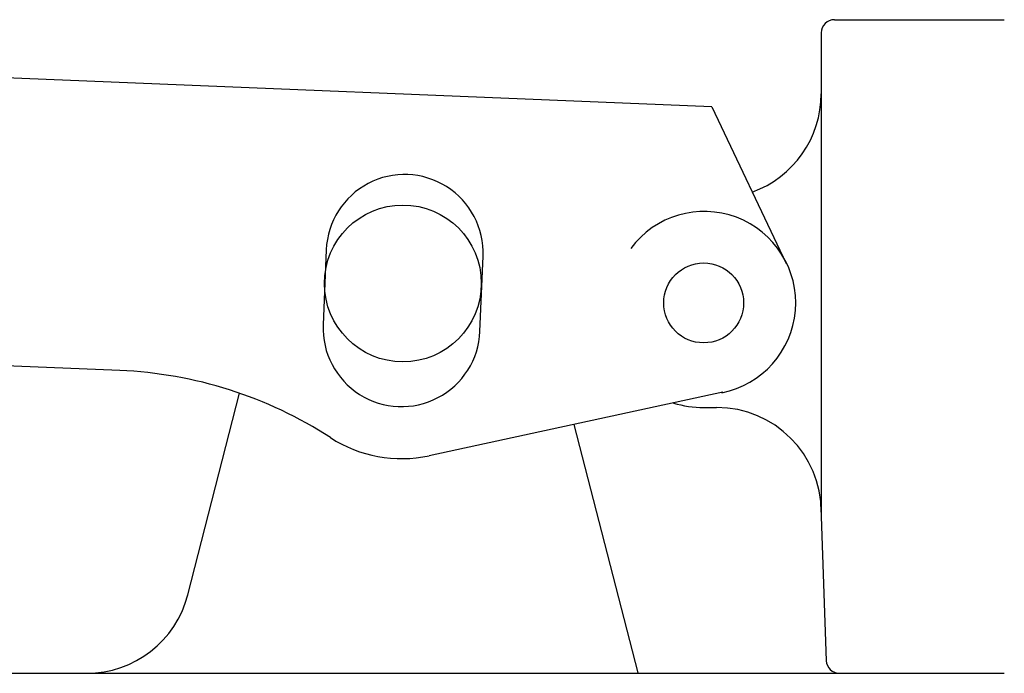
# Model space of a CAD drawing. Extents: x -169 to 2224, y 0 to 2796.
# Tile 291 of 530: x 1604.59 to 1606.95, y 979.46 to 981.03. Entities that reach past the tile are written whole.
import ezdxf

# ---------------------------------------------------------------- set-up
doc = ezdxf.new("R2010")
doc.units = 0
doc.header["$MEASUREMENT"] = 0
doc.layers.add('FILL-CAP', color=1, linetype='CONTINUOUS')

msp = doc.modelspace()

# ---------------------------------------------------------------- linework, layer by layer
at = {"layer": 'FILL-CAP', "linetype": 'Continuous'}
for p, q in [((1606.54067, 981.02628), (1606.94692, 981.02628)), ((1606.50942, 980.99503), (1606.50942, 980.84928)), ((1606.24757, 980.81767), (1603.84834, 980.91615)), ((1606.50942, 980.84928), (1606.50942, 979.83878)), ((1606.24757, 980.81767), (1606.42584, 980.44338)), ((1605.3263, 980.47642), (1605.31892, 980.29657)), ((1605.6936, 980.28119), (1605.70098, 980.46104)), ((1604.83276, 980.18766), (1603.82015, 980.22923)), ((1604.99545, 979.65154), (1605.1193, 980.13334)), ((1606.27449, 980.13549), (1605.57208, 979.9839)), ((1606.22842, 980.09928), (1606.25942, 980.09928)), ((1606.07145, 979.46454), (1605.91872, 980.05871)), ((1606.50942, 979.84928), (1606.50942, 979.83878)), ((1606.50942, 979.83878), (1606.52146, 979.49394)), ((1603.57192, 979.46378), (1604.75333, 979.46378)), ((1604.75333, 979.46378), (1606.94692, 979.46378))]:
    msp.add_line(p, q, dxfattribs=at)
at = {"layer": 'FILL-CAP', "color": 7, "linetype": 'Continuous'}
for centre, radius in [((1605.50942, 980.39578), 0.1875), ((1606.22842, 980.34928), 0.0955)]:
    msp.add_circle(centre, radius, dxfattribs=at)
at = {"layer": 'FILL-CAP', "linetype": 'Continuous'}
for centre, radius, start, end in [((1606.54067, 980.99503), 0.03125, 90, 180), ((1606.25942, 980.84928), 0.25, 289.89229, 0), ((1606.22967, 980.34921), 0.2187, 281.184, 143.40011), ((1604.79175, 979.1885), 1, 57.00301, 87.64961), ((1606.22842, 980.34928), 0.25, 253.19963, 269.99988), ((1606.25942, 979.84928), 0.25, 0, 90), ((1605.50626, 980.28888), 0.312, 237.00301, 282.17832), ((1604.75333, 979.71378), 0.25, 270, 345.58427), ((1606.55269, 979.49503), 0.03125, 182, 270)]:
    msp.add_arc(centre, radius, start, end, dxfattribs=at)
at = {"layer": 'FILL-CAP', "color": 1, "linetype": 'Continuous'}
for centre, start, end in [((1605.51364, 980.46873), 357.64961, 177.64961), ((1605.50626, 980.28888), 177.64961, 357.64963)]:
    msp.add_arc(centre, 0.1875, start, end, dxfattribs=at)

doc.saveas('drawing.dxf')
